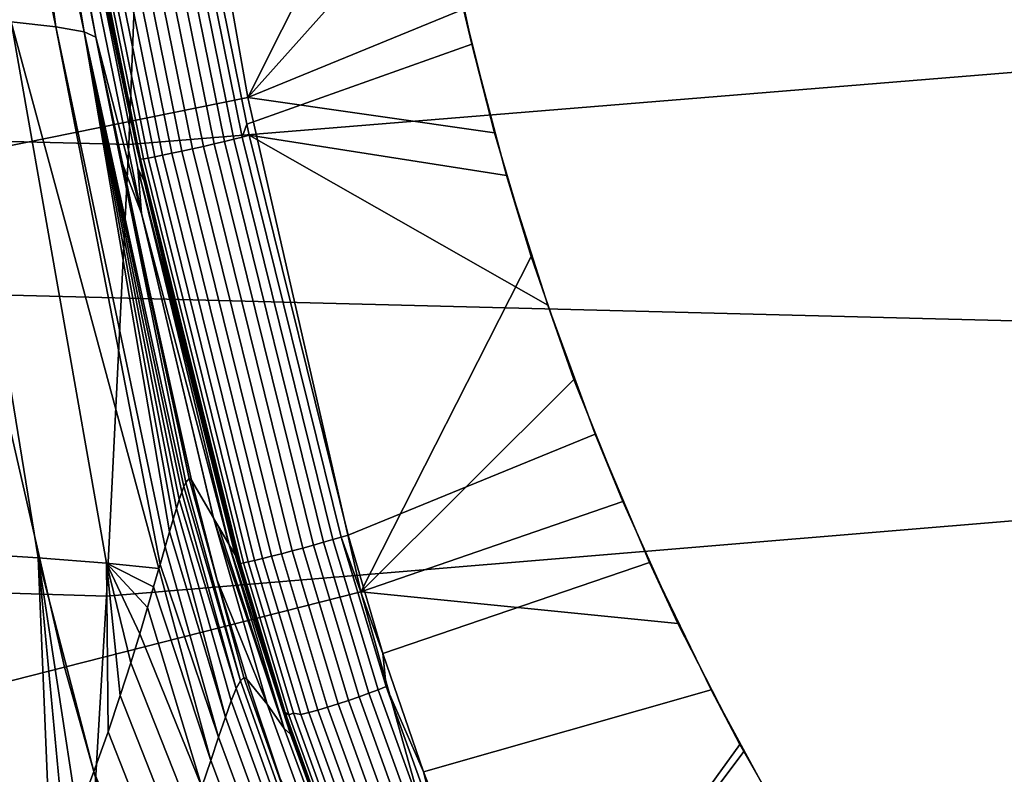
# Model space of a CAD drawing. Header units: metres. Extents: x -248 to 28, y -28 to 28.
# Tile 285 of 507: x -24.72 to -22.33, y -6.53 to -4.7. Entities that reach past the tile are written whole.
import ezdxf

# ---------------------------------------------------------------- set-up
doc = ezdxf.new("R2010")
doc.units = ezdxf.units.M
doc.layers.add('solid_10_061_053_XXX', color=7, linetype='CONTINUOUS')

msp = doc.modelspace()

# ---------------------------------------------------------------- linework, layer by layer
at = {"layer": 'solid_10_061_053_XXX'}
for points in [[(25.957809, -5.333074, -9.8), (-26.194746, -4.010602, -9.8), (-26.364351, -2.677873, -9.8), (26.194759, -4.010514, -9.8)], [(-16.972647, -3.299129, 163.425934), (-24.409779, -3.89641, 165.207535), (-24.452974, -4.998892, 165.034363), (-17.010254, -4.390415, 163.275406)], [(-25.110611, -3.784816, 137.162735), (-24.890739, -5.031772, 137.162735), (-24.163736, -4.884805, 138.351929), (-24.377188, -3.67427, 138.351929)], [(-24.377188, -3.67427, 138.351929), (-24.163736, -4.884805, 138.351929), (-23.750711, -4.061795, 139.169266), (-23.785473, -3.752972, 139.191605)], [(-24.452974, -4.998892, 165.034363), (-24.409779, -3.89641, 165.207535), (-31.822689, -3.74835, 167.085587), (-31.86191, -4.810097, 166.928162)], [(25.654264, -6.641425, -9.8), (-25.957792, -5.333158, -9.8), (-26.194746, -4.010602, -9.8), (25.957809, -5.333074, -9.8)], [(-24.245815, -4.99713, 139.513184), (-24.271906, -5.003101, 139.509323), (-24.472008, -4.01447, 139.485245), (-24.445673, -4.009646, 139.48912)], [(-24.220852, -4.991287, 139.52179), (-24.245815, -4.99713, 139.513184), (-24.445673, -4.009646, 139.48912), (-24.420471, -4.004921, 139.497742)], [(-24.197828, -4.985764, 139.534851), (-24.220852, -4.991287, 139.52179), (-24.420471, -4.004921, 139.497742), (-24.397224, -4.000448, 139.510834)], [(-24.17749, -4.980738, 139.551956), (-24.197828, -4.985764, 139.534851), (-24.397224, -4.000448, 139.510834), (-24.376684, -3.996371, 139.527954)], [(-24.376684, -3.996371, 139.527954), (-24.359549, -3.992646, 139.548569), (-24.166548, -4.949415, 139.571838), (-24.17749, -4.980738, 139.551956)], [(-23.689226, -4.435561, 140.348495), (-23.620365, -4.75556, 140.357193), (-24.166548, -4.949415, 139.571838), (-24.359549, -3.992646, 139.548569)], [(-24.389854, -5.028298, 139.560059), (-24.405539, -5.031252, 139.581894), (-24.606766, -4.037088, 139.557755), (-24.590969, -4.034734, 139.535934)], [(-24.370615, -5.02446, 139.541458), (-24.389854, -5.028298, 139.560059), (-24.590969, -4.034734, 139.535934), (-24.571579, -4.031662, 139.517319)], [(-24.348446, -5.019863, 139.526657), (-24.370615, -5.02446, 139.541458), (-24.571579, -4.031662, 139.517319), (-24.549227, -4.027972, 139.502533)], [(-24.32407, -5.014655, 139.516174), (-24.348446, -5.019863, 139.526657), (-24.549227, -4.027972, 139.502533), (-24.524639, -4.023784, 139.49205)], [(-24.298277, -5.009007, 139.51033), (-24.32407, -5.014655, 139.516174), (-24.524639, -4.023784, 139.49205), (-24.498617, -4.019234, 139.486221)], [(-24.271906, -5.003101, 139.509323), (-24.298277, -5.009007, 139.51033), (-24.498617, -4.019234, 139.486221), (-24.472008, -4.01447, 139.485245)], [(-24.417162, -5.033226, 139.606232), (-24.424341, -5.034154, 139.632294), (-24.625662, -4.039361, 139.60817), (-24.618458, -4.038647, 139.582108)], [(-24.625662, -4.039361, 139.60817), (-24.426863, -5.033953, 139.65921), (-24.432901, -5.007032, 139.658508)], [(-24.424341, -5.034154, 139.632294), (-24.426863, -5.033953, 139.65921), (-24.625662, -4.039361, 139.60817)], [(-24.625662, -4.039361, 139.60817), (-24.432901, -5.007032, 139.658508), (-24.539858, -4.503085, 139.645859)], [(-24.405539, -5.031252, 139.581894), (-24.417162, -5.033226, 139.606232), (-24.618458, -4.038647, 139.582108), (-24.606766, -4.037088, 139.557755)], [(-24.163736, -4.884805, 138.351929), (-23.702431, -4.367773, 139.160797), (-23.750711, -4.061795, 139.169266)], [(-24.793182, -4.119481, 151.423782), (-24.737379, -4.18852, 151.144974), (-24.629963, -4.713192, 151.039383), (-24.73839, -4.701432, 151.6698)], [(-24.430483, -5.056202, 144.676514), (-24.613884, -4.145244, 144.676865), (-24.604166, -4.170976, 142.130173), (-24.415514, -5.087729, 142.129776)], [(-24.613884, -4.145244, 144.676865), (-24.430483, -5.056202, 144.676514), (-24.422045, -5.165539, 147.223389), (-24.572742, -4.427329, 147.223587)], [(-24.432901, -5.007032, 139.658508), (-24.426863, -5.033953, 139.65921), (-24.415514, -5.087729, 142.129776), (-24.604166, -4.170976, 142.130173)], [(-24.539858, -4.503085, 139.645859), (-24.432901, -5.007032, 139.658508), (-24.604166, -4.170976, 142.130173)], [(-24.737379, -4.18852, 151.144974), (-24.692532, -4.23712, 150.86528), (-24.629963, -4.713192, 151.039383)], [(-24.692532, -4.23712, 150.86528), (-24.658812, -4.265892, 150.586044), (-24.56114, -4.725563, 150.402756), (-24.629963, -4.713192, 151.039383)], [(-24.624634, -4.265932, 150.033554), (-24.623667, -4.238559, 149.761841), (-24.532417, -4.738564, 149.762756)], [(-24.623667, -4.238559, 149.761841), (-24.572742, -4.427329, 147.223587), (-24.422045, -5.165539, 147.223389), (-24.532417, -4.738564, 149.762756)], [(-24.658812, -4.265892, 150.586044), (-24.636232, -4.275301, 150.308426), (-24.56114, -4.725563, 150.402756)], [(-24.636232, -4.275301, 150.308426), (-24.624634, -4.265932, 150.033554), (-24.532417, -4.738564, 149.762756), (-24.56114, -4.725563, 150.402756)], [(-24.163736, -4.884805, 138.351929), (-23.64081, -4.67055, 139.166107), (-23.702431, -4.367773, 139.160797)], [(-23.620365, -4.75556, 140.357193), (-23.689226, -4.435561, 140.348495), (-23.702431, -4.367773, 139.160797), (-23.64081, -4.67055, 139.166107)], [(-17.010254, -4.390415, 163.275406), (-24.452974, -4.998892, 165.034363), (-24.506784, -6.093413, 164.818619), (-17.05846, -5.474577, 163.082443)], [(-24.876707, -5.987936, 153.122543), (-25.071297, -4.67975, 152.902145), (-24.885771, -4.690285, 152.291504), (-24.672873, -6.000428, 152.510971)], [(-24.163736, -4.884805, 138.351929), (-23.565807, -4.97052, 139.185165), (-23.64081, -4.67055, 139.166107)], [(-23.620365, -4.75556, 140.357193), (-23.64081, -4.67055, 139.166107), (-23.565807, -4.97052, 139.185165)], [(-24.672873, -6.000428, 152.510971), (-24.885771, -4.690285, 152.291504), (-24.73839, -4.701432, 151.6698), (-24.506845, -6.013898, 151.88681)], [(-24.376814, -6.016987, 151.217804), (-24.3797, -6.02706, 151.250885), (-24.73839, -4.701432, 151.6698), (-24.629963, -4.713192, 151.039383)], [(-24.3797, -6.02706, 151.250885), (-24.506845, -6.013898, 151.88681), (-24.73839, -4.701432, 151.6698)], [(-24.354223, -5.938122, 150.930099), (-24.364714, -5.974384, 151.070206), (-24.629963, -4.713192, 151.039383), (-24.56114, -4.725563, 150.402756)], [(-24.364714, -5.974384, 151.070206), (-24.376814, -6.016987, 151.217804), (-24.629963, -4.713192, 151.039383)], [(-24.314222, -5.818228, 150.192337), (-24.31889, -5.828211, 150.306091), (-24.56114, -4.725563, 150.402756), (-24.532417, -4.738564, 149.762756)], [(-24.345131, -5.906913, 150.795624), (-24.354223, -5.938122, 150.930099), (-24.56114, -4.725563, 150.402756)], [(-24.337206, -5.880834, 150.666916), (-24.345131, -5.906913, 150.795624), (-24.56114, -4.725563, 150.402756)], [(-24.330278, -5.859231, 150.542801), (-24.337206, -5.880834, 150.666916), (-24.56114, -4.725563, 150.402756)], [(-24.324221, -5.841701, 150.422562), (-24.330278, -5.859231, 150.542801), (-24.56114, -4.725563, 150.402756)], [(-24.31889, -5.828211, 150.306091), (-24.324221, -5.841701, 150.422562), (-24.56114, -4.725563, 150.402756)], [(-24.474739, -5.028173, 149.762817), (-24.532417, -4.738564, 149.762756), (-24.422045, -5.165539, 147.223389)], [(-24.30652, -5.808728, 149.972992), (-24.532417, -4.738564, 149.762756), (-24.474739, -5.028173, 149.762817)], [(-24.30652, -5.808728, 149.972992), (-24.314222, -5.818228, 150.192337), (-24.532417, -4.738564, 149.762756)], [(-23.620365, -4.75556, 140.357193), (-23.5362, -5.073356, 140.380402), (-24.160528, -4.976256, 139.57254), (-24.166548, -4.949415, 139.571838)], [(-23.620365, -4.75556, 140.357193), (-23.565807, -4.97052, 139.185165), (-23.476662, -5.269815, 139.218262), (-23.5362, -5.073356, 140.380402)], [(-24.506784, -6.093413, 164.818619), (-24.452974, -4.998892, 165.034363), (-31.86191, -4.810097, 166.928162), (-31.910767, -5.865025, 166.73204)], [(-24.890739, -5.031772, 137.162735), (-24.608984, -6.266217, 137.162735), (-23.890213, -6.083196, 138.351929), (-24.163736, -4.884805, 138.351929)], [(-24.163736, -4.884805, 138.351929), (-23.890213, -6.083196, 138.351929), (-23.476662, -5.269815, 139.218262), (-23.565807, -4.97052, 139.185165)], [(-24.17749, -4.980738, 139.551956), (-24.166548, -4.949415, 139.571838), (-24.160528, -4.976256, 139.57254)], [(-23.98028, -5.963093, 139.549103), (-24.004725, -5.969954, 139.540588), (-24.245815, -4.99713, 139.513184), (-24.220852, -4.991287, 139.52179)], [(-23.95752, -5.956553, 139.562134), (-23.98028, -5.963093, 139.549103), (-24.220852, -4.991287, 139.52179), (-24.197828, -4.985764, 139.534851)], [(-23.93742, -5.950612, 139.579208), (-23.95752, -5.956553, 139.562134), (-24.197828, -4.985764, 139.534851), (-24.17749, -4.980738, 139.551956)], [(-24.17749, -4.980738, 139.551956), (-24.160528, -4.976256, 139.57254), (-23.920631, -5.945462, 139.599747), (-23.93742, -5.950612, 139.579208)], [(-23.436617, -5.388487, 140.418228), (-23.321274, -5.701011, 140.470917), (-23.920631, -5.945462, 139.599747), (-24.160528, -4.976256, 139.57254)], [(-23.5362, -5.073356, 140.380402), (-23.436617, -5.388487, 140.418228), (-24.160528, -4.976256, 139.57254)], [(-24.082207, -5.990808, 139.543533), (-24.106365, -5.997025, 139.554016), (-24.348446, -5.019863, 139.526657), (-24.32407, -5.014655, 139.516174)], [(-24.056656, -5.984076, 139.537704), (-24.082207, -5.990808, 139.543533), (-24.32407, -5.014655, 139.516174), (-24.298277, -5.009007, 139.51033)], [(-24.030546, -5.977048, 139.536713), (-24.056656, -5.984076, 139.537704), (-24.298277, -5.009007, 139.51033), (-24.271906, -5.003101, 139.509323)], [(-24.004725, -5.969954, 139.540588), (-24.030546, -5.977048, 139.536713), (-24.271906, -5.003101, 139.509323), (-24.245815, -4.99713, 139.513184)], [(-24.608984, -6.266217, 137.162735), (-24.890739, -5.031772, 137.162735), (-25.561558, -5.16738, 135.939667), (-25.272211, -6.435095, 135.939667)], [(-24.247622, -5.903923, 147.26059), (-24.300613, -5.812107, 149.76265), (-24.474739, -5.028173, 149.762817), (-24.422045, -5.165539, 147.223389)], [(-24.30652, -5.808728, 149.972992), (-24.474739, -5.028173, 149.762817), (-24.300613, -5.812107, 149.76265)], [(-24.426863, -5.033953, 139.65921), (-24.314381, -5.5108, 139.672089), (-24.415514, -5.087729, 142.129776)], [(-24.424341, -5.034154, 139.632294), (-24.314381, -5.5108, 139.672089), (-24.426863, -5.033953, 139.65921)], [(-24.174561, -6.013086, 139.633606), (-24.181717, -6.014244, 139.659668), (-24.424341, -5.034154, 139.632294), (-24.417162, -5.033226, 139.606232)], [(-24.424341, -5.034154, 139.632294), (-24.184258, -6.014092, 139.686584), (-24.314381, -5.5108, 139.672089)], [(-24.181717, -6.014244, 139.659668), (-24.184258, -6.014092, 139.686584), (-24.424341, -5.034154, 139.632294)], [(-24.163006, -6.010688, 139.609253), (-24.174561, -6.013086, 139.633606), (-24.417162, -5.033226, 139.606232), (-24.405539, -5.031252, 139.581894)], [(-24.147432, -6.00713, 139.587418), (-24.163006, -6.010688, 139.609253), (-24.405539, -5.031252, 139.581894), (-24.389854, -5.028298, 139.560059)], [(-24.128345, -6.002525, 139.568802), (-24.147432, -6.00713, 139.587418), (-24.389854, -5.028298, 139.560059), (-24.370615, -5.02446, 139.541458)], [(-24.106365, -5.997025, 139.554016), (-24.128345, -6.002525, 139.568802), (-24.370615, -5.02446, 139.541458), (-24.348446, -5.019863, 139.526657)], [(-24.188732, -6.004509, 142.222687), (-24.430483, -5.056202, 144.676514), (-24.415514, -5.087729, 142.129776), (-24.188354, -6.005183, 142.146652)], [(-24.430483, -5.056202, 144.676514), (-24.209341, -5.968964, 144.694916), (-24.209944, -5.967935, 144.74646), (-24.422045, -5.165539, 147.223389)], [(-24.194925, -5.993673, 143.199951), (-24.209341, -5.968964, 144.694916), (-24.430483, -5.056202, 144.676514)], [(-24.188732, -6.004509, 142.222687), (-24.194925, -5.993673, 143.199951), (-24.430483, -5.056202, 144.676514)], [(-23.5362, -5.073356, 140.380402), (-23.476662, -5.269815, 139.218262), (-23.373014, -5.568097, 139.265732), (-23.436617, -5.388487, 140.418228)], [(-24.314381, -5.5108, 139.672089), (-24.184258, -6.014092, 139.686584), (-24.188354, -6.005183, 142.146652), (-24.415514, -5.087729, 142.129776)], [(-24.209944, -5.967935, 144.74646), (-24.24715, -5.904724, 147.234604), (-24.422045, -5.165539, 147.223389)], [(-24.247622, -5.903923, 147.26059), (-24.422045, -5.165539, 147.223389), (-24.24715, -5.904724, 147.234604)], [(-23.890213, -6.083196, 138.351929), (-23.373014, -5.568097, 139.265732), (-23.476662, -5.269815, 139.218262)], [(25.284929, -7.93235, -9.8), (-25.654243, -6.641504, -9.8), (-25.957792, -5.333158, -9.8), (25.654264, -6.641425, -9.8)], [(-23.436617, -5.388487, 140.418228), (-23.373014, -5.568097, 139.265732), (-23.254646, -5.86457, 139.327835), (-23.321274, -5.701011, 140.470917)], [(-17.05846, -5.474577, 163.082443), (-24.506784, -6.093413, 164.818619), (-24.571123, -7.178293, 164.560608), (-17.117186, -6.549905, 162.847351)], [(-23.890213, -6.083196, 138.351929), (-23.254646, -5.86457, 139.327835), (-23.373014, -5.568097, 139.265732)], [(-23.321274, -5.701011, 140.470917), (-23.189259, -6.011901, 140.538971), (-23.836246, -6.232493, 139.615067), (-23.920631, -5.945462, 139.599747)], [(-23.321274, -5.701011, 140.470917), (-23.254646, -5.86457, 139.327835), (-23.120775, -6.159663, 139.40509), (-23.189259, -6.011901, 140.538971)], [(-24.181997, -6.298856, 150.194977), (-24.31889, -5.828211, 150.306091), (-24.314222, -5.818228, 150.192337)], [(-24.181997, -6.298856, 150.194977), (-24.314222, -5.818228, 150.192337), (-24.30652, -5.808728, 149.972992), (-24.173599, -6.29109, 149.979721)], [(-24.238058, -6.054585, 149.763702), (-24.173599, -6.29109, 149.979721), (-24.30652, -5.808728, 149.972992), (-24.300613, -5.812107, 149.76265)], [(-24.238058, -6.054585, 149.763702), (-24.300613, -5.812107, 149.76265), (-24.247622, -5.903923, 147.26059), (-24.117004, -6.355257, 147.250351)], [(-24.192108, -6.317861, 150.410522), (-24.330278, -5.859231, 150.542801), (-24.324221, -5.841701, 150.422562)], [(-24.181997, -6.298856, 150.194977), (-24.192108, -6.317861, 150.410522), (-24.324221, -5.841701, 150.422562), (-24.31889, -5.828211, 150.306091)], [(-24.571123, -7.178293, 164.560608), (-24.506784, -6.093413, 164.818619), (-31.910767, -5.865025, 166.73204), (-31.969189, -6.911704, 166.497452)], [(-24.192108, -6.317861, 150.410522), (-24.204138, -6.347427, 150.626328), (-24.337206, -5.880834, 150.666916), (-24.330278, -5.859231, 150.542801)], [(-23.890213, -6.083196, 138.351929), (-23.120775, -6.159663, 139.40509), (-23.254646, -5.86457, 139.327835)], [(-24.204138, -6.347427, 150.626328), (-24.218288, -6.386827, 150.842316), (-24.345131, -5.906913, 150.795624), (-24.337206, -5.880834, 150.666916)], [(-24.218288, -6.386827, 150.842316), (-24.354223, -5.938122, 150.930099), (-24.345131, -5.906913, 150.795624)], [(-24.117004, -6.355257, 147.250351), (-24.247622, -5.903923, 147.26059), (-24.24715, -5.904724, 147.234604), (-24.076138, -6.415048, 144.728729)], [(-24.209944, -5.967935, 144.74646), (-24.235367, -5.924737, 146.550201), (-24.24715, -5.904724, 147.234604)], [(-24.076138, -6.415048, 144.728729), (-24.24715, -5.904724, 147.234604), (-24.235367, -5.924737, 146.550201)], [(-24.218288, -6.386827, 150.842316), (-24.234768, -6.43529, 151.058456), (-24.364714, -5.974384, 151.070206), (-24.354223, -5.938122, 150.930099)], [(-24.076138, -6.415048, 144.728729), (-24.235367, -5.924737, 146.550201), (-24.209944, -5.967935, 144.74646)], [(-23.93742, -5.950612, 139.579208), (-23.920631, -5.945462, 139.599747), (-23.836246, -6.232493, 139.615067)], [(-24.076138, -6.415048, 144.728729), (-24.209944, -5.967935, 144.74646), (-24.209341, -5.968964, 144.694916), (-24.060228, -6.428503, 142.206741)], [(-24.060228, -6.428503, 142.206741), (-24.209341, -5.968964, 144.694916), (-24.194925, -5.993673, 143.199951)], [(-23.919563, -6.346808, 139.558685), (-24.030546, -5.977048, 139.536713), (-24.004725, -5.969954, 139.540588), (-23.894228, -6.338095, 139.562469)], [(-23.894228, -6.338095, 139.562469), (-24.004725, -5.969954, 139.540588), (-23.98028, -5.963093, 139.549103), (-23.870081, -6.32935, 139.570999)], [(-23.870081, -6.32935, 139.570999), (-23.98028, -5.963093, 139.549103), (-23.95752, -5.956553, 139.562134), (-23.847908, -6.320859, 139.583969)], [(-23.847908, -6.320859, 139.583969), (-23.95752, -5.956553, 139.562134), (-23.93742, -5.950612, 139.579208), (-23.82843, -6.312898, 139.600983)], [(-23.82843, -6.312898, 139.600983), (-23.93742, -5.950612, 139.579208), (-23.836246, -6.232493, 139.615067)], [(-24.640278, -6.778492, 153.017319), (-24.677027, -6.862112, 153.181), (-24.876707, -5.987936, 153.122543), (-24.672873, -6.000428, 152.510971)], [(-24.716894, -6.948001, 153.346954), (-24.759121, -7.033585, 153.511215), (-24.876707, -5.987936, 153.122543)], [(-24.677027, -6.862112, 153.181), (-24.716894, -6.948001, 153.346954), (-24.876707, -5.987936, 153.122543)], [(-24.234768, -6.43529, 151.058456), (-24.376814, -6.016987, 151.217804), (-24.364714, -5.974384, 151.070206)], [(-24.060228, -6.428503, 142.206741), (-24.194925, -5.993673, 143.199951), (-24.188732, -6.004509, 142.222687)], [(-23.994421, -6.369985, 139.576187), (-24.106365, -5.997025, 139.554016), (-24.082207, -5.990808, 139.543533), (-23.97049, -6.363017, 139.565659)], [(-23.97049, -6.363017, 139.565659), (-24.082207, -5.990808, 139.543533), (-24.056656, -5.984076, 139.537704), (-23.945263, -6.355206, 139.559769)], [(-23.945263, -6.355206, 139.559769), (-24.056656, -5.984076, 139.537704), (-24.030546, -5.977048, 139.536713), (-23.919563, -6.346808, 139.558685)], [(-24.502897, -6.422431, 152.276505), (-24.53723, -6.518914, 152.486343), (-24.672873, -6.000428, 152.510971), (-24.506845, -6.013898, 151.88681)], [(-24.607111, -6.699559, 152.859634), (-24.640278, -6.778492, 153.017319), (-24.672873, -6.000428, 152.510971)], [(-24.577095, -6.624544, 152.70697), (-24.607111, -6.699559, 152.859634), (-24.672873, -6.000428, 152.510971)], [(-24.53723, -6.518914, 152.486343), (-24.577095, -6.624544, 152.70697), (-24.672873, -6.000428, 152.510971)], [(-24.392532, -6.071418, 151.389999), (-24.506845, -6.013898, 151.88681), (-24.3797, -6.02706, 151.250885)], [(-24.473421, -6.334988, 152.077499), (-24.502897, -6.422431, 152.276505), (-24.506845, -6.013898, 151.88681)], [(-24.447992, -6.255742, 151.887787), (-24.473421, -6.334988, 152.077499), (-24.506845, -6.013898, 151.88681)], [(-24.426052, -6.184821, 151.707397), (-24.447992, -6.255742, 151.887787), (-24.506845, -6.013898, 151.88681)], [(-24.407156, -6.12157, 151.535782), (-24.426052, -6.184821, 151.707397), (-24.506845, -6.013898, 151.88681)], [(-24.392532, -6.071418, 151.389999), (-24.407156, -6.12157, 151.535782), (-24.506845, -6.013898, 151.88681)], [(-24.234768, -6.43529, 151.058456), (-24.25378, -6.492027, 151.274734), (-24.3797, -6.02706, 151.250885), (-24.376814, -6.016987, 151.217804)], [(-24.096516, -6.312263, 139.702225), (-24.188732, -6.004509, 142.222687), (-24.188354, -6.005183, 142.146652)], [(-23.994438, -6.609426, 139.73201), (-24.060228, -6.428503, 142.206741), (-24.188732, -6.004509, 142.222687), (-24.096516, -6.312263, 139.702225)], [(-24.096516, -6.312263, 139.702225), (-24.188354, -6.005183, 142.146652), (-24.184258, -6.014092, 139.686584)], [(-24.096516, -6.312263, 139.702225), (-24.184258, -6.014092, 139.686584), (-24.181717, -6.014244, 139.659668), (-24.073484, -6.375808, 139.680878)], [(-24.073484, -6.375808, 139.680878), (-24.181717, -6.014244, 139.659668), (-24.174561, -6.013086, 139.633606), (-24.064148, -6.381357, 139.655365)], [(-24.064148, -6.381357, 139.655365), (-24.174561, -6.013086, 139.633606), (-24.163006, -6.010688, 139.609253), (-24.053102, -6.377483, 139.630875)], [(-24.053102, -6.377483, 139.630875), (-24.163006, -6.010688, 139.609253), (-24.147432, -6.00713, 139.587418), (-24.03536, -6.380522, 139.609604)], [(-24.03536, -6.380522, 139.609604), (-24.147432, -6.00713, 139.587418), (-24.128345, -6.002525, 139.568802), (-24.016283, -6.375884, 139.590988)], [(-24.016283, -6.375884, 139.590988), (-24.128345, -6.002525, 139.568802), (-24.106365, -5.997025, 139.554016), (-23.994421, -6.369985, 139.576187)], [(-23.189259, -6.011901, 140.538971), (-23.040075, -6.320532, 140.622818), (-23.737904, -6.5194, 139.644241), (-23.836246, -6.232493, 139.615067)], [(-23.189259, -6.011901, 140.538971), (-23.120775, -6.159663, 139.40509), (-22.970694, -6.453181, 139.498016), (-23.040075, -6.320532, 140.622818)], [(-24.25378, -6.492027, 151.274734), (-24.392532, -6.071418, 151.389999), (-24.3797, -6.02706, 151.250885)], [(-24.166721, -6.295146, 149.764877), (-24.238058, -6.054585, 149.763702), (-24.117004, -6.355257, 147.250351)], [(-24.173599, -6.29109, 149.979721), (-24.238058, -6.054585, 149.763702), (-24.166721, -6.295146, 149.764877)], [(-24.608984, -6.266217, 137.162735), (-24.266048, -7.485085, 137.162735), (-23.557293, -7.266462, 138.351929), (-23.890213, -6.083196, 138.351929)], [(-24.25378, -6.492027, 151.274734), (-24.275537, -6.556249, 151.491135), (-24.407156, -6.12157, 151.535782), (-24.392532, -6.071418, 151.389999)], [(-23.890213, -6.083196, 138.351929), (-23.557293, -7.266462, 138.351929), (-22.970694, -6.453181, 139.498016), (-23.120775, -6.159663, 139.40509)], [(-24.275537, -6.556249, 151.491135), (-24.426052, -6.184821, 151.707397), (-24.407156, -6.12157, 151.535782)], [(-24.275537, -6.556249, 151.491135), (-24.300247, -6.627179, 151.707657), (-24.447992, -6.255742, 151.887787), (-24.426052, -6.184821, 151.707397)], [(-23.82843, -6.312898, 139.600983), (-23.836246, -6.232493, 139.615067), (-23.737904, -6.5194, 139.644241)], [(-24.300247, -6.627179, 151.707657), (-24.328123, -6.70407, 151.924301), (-24.473421, -6.334988, 152.077499), (-24.447992, -6.255742, 151.887787)], [(-24.266048, -7.485085, 137.162735), (-24.608984, -6.266217, 137.162735), (-25.272211, -6.435095, 135.939667), (-24.920033, -7.686812, 135.939667)], [(-24.015034, -6.767786, 150.180511), (-24.025921, -6.78205, 150.388611), (-24.192108, -6.317861, 150.410522), (-24.181997, -6.298856, 150.194977)], [(-24.005922, -6.762939, 149.973511), (-24.015034, -6.767786, 150.180511), (-24.181997, -6.298856, 150.194977), (-24.173599, -6.29109, 149.979721)], [(-24.173599, -6.29109, 149.979721), (-24.166721, -6.295146, 149.764877), (-24.087143, -6.532056, 149.766174), (-24.005922, -6.762939, 149.973511)], [(-24.087143, -6.532056, 149.766174), (-24.166721, -6.295146, 149.764877), (-24.117004, -6.355257, 147.250351), (-23.956604, -6.796621, 147.252228)], [(-24.025921, -6.78205, 150.388611), (-24.03878, -6.805308, 150.597839), (-24.204138, -6.347427, 150.626328), (-24.192108, -6.317861, 150.410522)], [(-24.073484, -6.375808, 139.680878), (-23.994438, -6.609426, 139.73201), (-24.096516, -6.312263, 139.702225)], [(-23.870081, -6.32935, 139.570999), (-23.740728, -6.687327, 139.613953), (-23.764244, -6.697817, 139.605652), (-23.894228, -6.338095, 139.562469)], [(-23.847908, -6.320859, 139.583969), (-23.719233, -6.67696, 139.626709), (-23.740728, -6.687327, 139.613953), (-23.870081, -6.32935, 139.570999)], [(-23.82843, -6.312898, 139.600983), (-23.700457, -6.667054, 139.643494), (-23.719233, -6.67696, 139.626709), (-23.847908, -6.320859, 139.583969)], [(-23.82843, -6.312898, 139.600983), (-23.737904, -6.5194, 139.644241), (-23.700457, -6.667054, 139.643494)], [(-23.040075, -6.320532, 140.622818), (-22.900391, -6.578804, 140.706146), (-23.625231, -6.805639, 139.687698), (-23.737904, -6.5194, 139.644241)], [(-23.040075, -6.320532, 140.622818), (-22.970694, -6.453181, 139.498016), (-22.961199, -6.470658, 139.504074)], [(-23.040075, -6.320532, 140.622818), (-22.961199, -6.470658, 139.504074), (-22.803652, -6.744729, 139.607147), (-22.900391, -6.578804, 140.706146)], [(-24.328123, -6.70407, 151.924301), (-24.359379, -6.786204, 152.141098), (-24.502897, -6.422431, 152.276505), (-24.473421, -6.334988, 152.077499)], [(-24.03878, -6.805308, 150.597839), (-24.05381, -6.837082, 150.808151), (-24.218288, -6.386827, 150.842316), (-24.204138, -6.347427, 150.626328)], [(-23.919563, -6.346808, 139.558685), (-23.789017, -6.708089, 139.602051), (-23.814238, -6.717809, 139.603287), (-23.945263, -6.355206, 139.559769)], [(-23.894228, -6.338095, 139.562469), (-23.764244, -6.697817, 139.605652), (-23.789017, -6.708089, 139.602051), (-23.919563, -6.346808, 139.558685)], [(-23.956604, -6.796621, 147.252228), (-24.117004, -6.355257, 147.250351), (-24.076138, -6.415048, 144.728729), (-23.913107, -6.851872, 144.729919)], [(-24.073484, -6.375808, 139.680878), (-23.9466, -6.729369, 139.722458), (-23.994438, -6.609426, 139.73201)], [(-23.934458, -6.741294, 139.698212), (-23.9466, -6.729369, 139.722458), (-24.073484, -6.375808, 139.680878), (-24.064148, -6.381357, 139.655365)], [(-24.016283, -6.375884, 139.590988), (-23.88448, -6.740641, 139.634781), (-23.903543, -6.745317, 139.653397), (-24.03536, -6.380522, 139.609604)], [(-23.994421, -6.369985, 139.576187), (-23.862759, -6.734354, 139.619919), (-23.88448, -6.740641, 139.634781), (-24.016283, -6.375884, 139.590988)], [(-23.97049, -6.363017, 139.565659), (-23.839088, -6.726659, 139.609299), (-23.862759, -6.734354, 139.619919), (-23.994421, -6.369985, 139.576187)], [(-23.945263, -6.355206, 139.559769), (-23.814238, -6.717809, 139.603287), (-23.839088, -6.726659, 139.609299), (-23.97049, -6.363017, 139.565659)], [(-24.05381, -6.837082, 150.808151), (-24.071224, -6.87684, 151.019547), (-24.234768, -6.43529, 151.058456), (-24.218288, -6.386827, 150.842316)], [(-23.934458, -6.741294, 139.698212), (-24.064148, -6.381357, 139.655365), (-24.053102, -6.377483, 139.630875), (-23.92411, -6.736022, 139.673355)], [(-24.053102, -6.377483, 139.630875), (-24.03536, -6.380522, 139.609604), (-23.903543, -6.745317, 139.653397), (-23.92411, -6.736022, 139.673355)], [(-24.359379, -6.786204, 152.141098), (-24.394228, -6.872906, 152.358047), (-24.53723, -6.518914, 152.486343), (-24.502897, -6.422431, 152.276505)], [(-23.913107, -6.851872, 144.729919), (-24.076138, -6.415048, 144.728729), (-24.060228, -6.428503, 142.206741), (-23.905281, -6.843324, 142.207214)], [(-24.071224, -6.87684, 151.019547), (-24.091246, -6.924007, 151.23201), (-24.25378, -6.492027, 151.274734), (-24.234768, -6.43529, 151.058456)], [(-23.877617, -6.90527, 139.776291), (-23.905281, -6.843324, 142.207214), (-24.060228, -6.428503, 142.206741), (-23.994438, -6.609426, 139.73201)], [(-23.557293, -7.266462, 138.351929), (-22.961199, -6.470658, 139.504074), (-22.970694, -6.453181, 139.498016)], [(-22.803652, -6.744729, 139.607147), (-22.961199, -6.470658, 139.504074), (-23.557293, -7.266462, 138.351929), (-22.606482, -7.616872, 139.504547)], [(-24.091246, -6.924007, 151.23201), (-24.1141, -6.977989, 151.445465), (-24.275537, -6.556249, 151.491135), (-24.25378, -6.492027, 151.274734)], [(-24.394228, -6.872906, 152.358047), (-24.43289, -6.963544, 152.57518), (-24.577095, -6.624544, 152.70697), (-24.53723, -6.518914, 152.486343)], [(-23.700457, -6.667054, 139.643494), (-23.737904, -6.5194, 139.644241), (-23.625231, -6.805639, 139.687698)]]:
    msp.add_3dface(points, dxfattribs=at)

doc.saveas('drawing.dxf')
